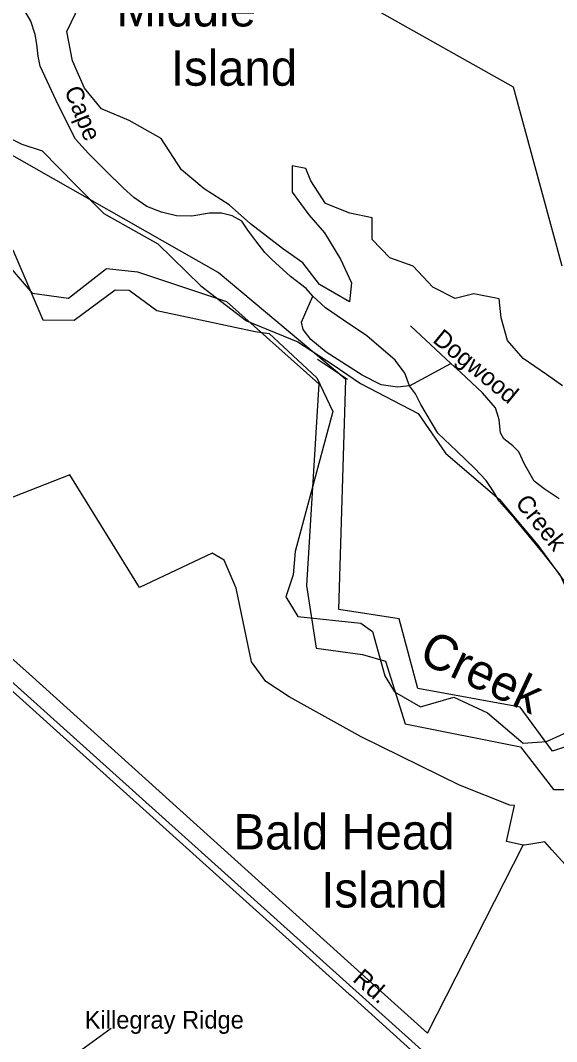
# Model space of a CAD drawing. Extents: x 2104537 to 2336408, y 34176 to 229611.
# Drawn here: x 2310575 to 2312848, y 38337 to 42664 of the extents above; entities that cross this region are included whole.
import ezdxf

# ---------------------------------------------------------------- set-up
doc = ezdxf.new("R2010")
doc.units = 0
for name, color, linetype in [('Exist Boundary Land Use Park State Division NC Parks and Recreation', 7, 'Continuous'), ('Exist Boundary Land Use Reserve Division NC Coastal Management', 7, 'Continuous'), ('Exist Boundary Political City Limit New', 7, 'Continuous'), ('Exist Hydrographic Creek Single Shore', 7, 'Continuous'), ('Exist Hydrographic Island Label', 7, 'Continuous'), ('Exist Road Non-System Type 51', 7, 'Continuous'), ('Exist Road Non-System Type 51 Label', 7, 'Continuous'), ('Map Preparation Boundary City Limit Buffer Line', 7, 'Continuous'), ('Old_Level_32', 7, 'Continuous')]:
    doc.layers.add(name, color=color, linetype=linetype)

msp = doc.modelspace()

# ---------------------------------------------------------------- linework, layer by layer
at = {"layer": 'Exist Boundary Land Use Park State Division NC Parks and Recreation'}
msp.add_line((2310784, 40738.6), (2310473.8, 40617.6), dxfattribs=at)
for points in [[(2312639.3, 41307.8), (2312612.5, 41403.8), (2312604.5, 41483.8), (2312497.4, 41504.8), (2312418.3, 41484.8), (2312323.3, 41533.8), (2312240.3, 41621.8), (2312141.5, 41657.8), (2312066.4, 41734.8), (2312066.4, 41826.8), (2311971.5, 41846.8), (2311868.3, 41887.8), (2311805.6, 41983.8), (2311785.3, 42035.8), (2311726.4, 42047.8), (2311726.4, 41935.8), (2311797.6, 41839.8), (2311864.4, 41763.8), (2311931.3, 41651.8), (2311978.4, 41551.8), (2311970.4, 41471.8), (2311843.3, 41544.8), (2311772.2, 41636.8), (2311685.4, 41696.8), (2311550.3, 41801.8), (2311459.5, 41881.8), (2311353.4, 41950.8), (2311258.3, 42030.8), (2311171.1, 42162.8), (2311036.4, 42239.8), (2310918.3, 42288.8), (2310847.2, 42376.8), (2310796.3, 42492.8), (2310772.3, 42616.8), (2310864.6, 42811.8)], [(2309964.4, 42781.8), (2310118.4, 42604.8), (2310192.4, 42440.8), (2310275.3, 42388.8), (2310347.2, 42371.8), (2310422.3, 42275.8), (2310501.2, 42179.8), (2310580.6, 42138.8), (2310667.3, 42110.8), (2310809.4, 41965.8), (2310928.2, 41845.8), (2311157.4, 41716.8), (2311339.3, 41539.8), (2311533.3, 41390.8), (2311751.4, 41301.8), (2311901.3, 41204.8), (2312016.2, 41124.8), (2312261.4, 40998.8), (2312376.4, 40830.8), (2312605.3, 40633.8), (2312767.5, 40440.8), (2312905.5, 40252.8)], [(2312873.3, 41114.8), (2312805.4, 41162.8), (2312706.2, 41231.8), (2312639.3, 41307.8)], [(2312705.3, 39169.9), (2312635.2, 39185.5), (2312668.8, 39337), (2312648.8, 39338.8), (2312435.5, 39423), (2312019, 39627.8), (2311714.7, 39797.5), (2311615.7, 39862.8), (2311555, 39946.6), (2311489.8, 40257.5), (2311438.5, 40377.5), (2311388.1, 40407.1), (2311079.3, 40261.3), (2310784, 40738.6)], [(2312884.2, 39087.8), (2312827.8, 39150.2), (2312797.4, 39183.8), (2312729.3, 39172), (2312710.5, 39168.8), (2312705.3, 39169.9)]]:
    msp.add_lwpolyline(points, dxfattribs=at)
at = {"layer": 'Exist Boundary Land Use Reserve Division NC Coastal Management'}
for points in [[(2312705.3, 39169.9), (2312635.2, 39185.5), (2312668.8, 39337), (2312648.8, 39338.8), (2312435.5, 39423), (2312019, 39627.8), (2311714.7, 39797.5), (2311615.7, 39862.8), (2311555, 39946.6), (2311489.8, 40257.5), (2311438.5, 40377.5), (2311388.1, 40407.1), (2311079.3, 40261.3), (2310784, 40738.6)], [(2307970.1, 40507.6), (2307983.2, 40521.6), (2308644.3, 40057.1), (2308823.9, 40357.8), (2309346.2, 40215.6), (2309426, 40306.1), (2309677.5, 40587.7), (2310000.1, 40302.2), (2310341.7, 40000), (2310542.5, 39819.8), (2310756.5, 39627.7), (2311968.2, 38538.6), (2311974.3, 38533.3), (2313149.3, 37469.4)], [(2310473.8, 40617.6), (2310464.9, 40611.6), (2310370.2, 40547.1), (2310344.6, 40529.7), (2310264.8, 40475.2), (2310191.4, 40426.2), (2310108.6, 40368.1), (2310094.2, 40359.3), (2310495.1, 40000), (2310611.8, 39894.8), (2312033.6, 38612.4), (2312035, 38611.2), (2312300.8, 38372.3), (2312705.3, 39169.9)]]:
    msp.add_lwpolyline(points, dxfattribs=at)
at = {"layer": 'Exist Boundary Political City Limit New'}
for points in [[(2312919.5, 39597), (2312830.8, 39567.5), (2312693, 39754.5), (2312259.8, 39833.2), (2312181, 40128.5), (2311925, 40167.9), (2311954.5, 41142.3), (2311413, 41595), (2310477.5, 42126.5), (2310113.2, 42480.8), (2308665.8, 44114.7), (2307897.8, 45305.6), (2307897.8, 45709.1), (2308104.5, 45906), (2308646, 45571.3), (2308971, 44921.7), (2309926.2, 44252.5), (2310763, 43474.9), (2311580.2, 42992.6), (2312663.5, 42382.4), (2312870.2, 41624.5)], [(2310367, 41808.2), (2310625.2, 41508.2), (2310778.8, 41487.2), (2310939.5, 41612.8), (2311072, 41598.9), (2311449, 41473.3), (2311839.8, 41124.4), (2311787.5, 40269.7), (2311829.2, 40004.6), (2312024.8, 39976.7), (2312122.5, 39948.7), (2312206.2, 39683.6), (2312695, 39585.9), (2312834.5, 39404.5), (2312974, 39404.5)]]:
    msp.add_lwpolyline(points, dxfattribs=at)
at = {"layer": 'Exist Hydrographic Creek Single Shore'}
msp.add_lwpolyline([(2310542.3, 41692.3), (2310670.4, 41395.4), (2310803.3, 41394.1), (2310977.4, 41522.3), (2311035.4, 41521.4), (2311153.3, 41434.1), (2311570.4, 41345.5), (2311629.4, 41337.9), (2311831.4, 41148.9), (2311899.3, 41007.2), (2311739.3, 40413.4), (2311731.4, 40314.6), (2311699.4, 40221.4), (2311750.4, 40138.1), (2312017.4, 40109.2), (2312067.4, 40075.1), (2312119.3, 39886.7), (2312161.3, 39819.5), (2312270.4, 39754.8), (2312412.3, 39796.5), (2312554.4, 39729.9), (2312705.3, 39601.3), (2312805.4, 39608.5), (2312979.3, 39687.5)], dxfattribs=at)
at = {"layer": 'Exist Road Non-System Type 51'}
msp.add_line((2309840.9, 40486.5), (2313971.3, 36780.6), dxfattribs=at)
for points in [[(2310658.9, 42469.8), (2310649.8, 42512.4), (2310644.7, 42563.4), (2310637.1, 42604.2), (2310619.3, 42660.2), (2310583.6, 42721.4)], [(2310808.2, 42160.8), (2310736.8, 42303.1), (2310658.9, 42469.8)], [(2312224.3, 41115.2), (2312173.4, 41110.1), (2312104.6, 41120.3), (2312023.1, 41161.1), (2311870.3, 41257.9), (2311806.6, 41311.4), (2311773.5, 41354.7), (2311765.9, 41385.3), (2311781.2, 41418.4), (2311814.3, 41494.9), (2311786.3, 41528), (2311720, 41579), (2311641.1, 41650.3), (2311610.5, 41680.9), (2311572.3, 41729.3), (2311539.2, 41775.2), (2311513.7, 41813.4), (2311473, 41836.4), (2311427.1, 41846.6), (2311376.2, 41846.6), (2311302.3, 41833.8), (2311236.1, 41836.4), (2311172.5, 41851.7), (2311111.3, 41874.6), (2311055.3, 41912.8), (2311012, 41953.6), (2310938.1, 42025.7), (2310864.3, 42099.6), (2310808.2, 42160.8)], [(2312224.3, 41115.2), (2312204, 41168.7), (2312163.2, 41224.8), (2312043.5, 41326.7), (2311944.2, 41393), (2311867.8, 41446.5), (2311814.3, 41494.9)], [(2312398.7, 41209.4), (2312227.8, 41369.3)], [(2311961, 41142), (2311834, 41226.4)], [(2312224.3, 41115.2), (2312398.7, 41209.4)], [(2312857.9, 40637.2), (2312794.5, 40678.6), (2312753.1, 40711.7), (2312711.8, 40783.4), (2312687, 40835.7), (2312662.2, 40860.6), (2312623.6, 40890.9), (2312609.8, 40915.7), (2312604.3, 40970.9), (2312601.5, 40981.9), (2312588.9, 41021.9), (2312533.7, 41085.3), (2312440, 41173.5), (2312398.7, 41209.4)], [(2312344.1, 40914.6), (2312272.7, 41036.2), (2312249.8, 41082.1), (2312224.3, 41115.2)], [(2313530.3, 39945), (2313444.9, 39920.2), (2313392.5, 39914.7), (2313331.9, 39903.7), (2313304.3, 39889.9), (2313252, 39876.1), (2313185.8, 39878.9), (2313144.5, 39898.2), (2313100.4, 39931.3), (2313017.7, 40008.5), (2312970.9, 40063.6), (2312940.5, 40127), (2312896.4, 40240.1), (2312863.4, 40314.6), (2312791.7, 40405.6), (2312670.4, 40551.7), (2312604.3, 40626.2), (2312579.5, 40667.5), (2312549.2, 40714.4), (2312499.6, 40766.8), (2312425.2, 40838.5), (2312344.1, 40914.6)]]:
    msp.add_lwpolyline(points, dxfattribs=at)
at = {"layer": 'Exist Road Non-System Type 51 Label'}
msp.add_lwpolyline([(2310959.3, 38392.3), (2310633.8, 38155.5)], dxfattribs=at)
at = {"layer": 'Map Preparation Boundary City Limit Buffer Line'}
for points in [[(2312919.5, 39597), (2312830.8, 39567.5), (2312693, 39754.5), (2312259.8, 39833.2), (2312181, 40128.5), (2311925, 40167.9), (2311954.5, 41142.3), (2311413, 41595), (2310477.5, 42126.5), (2310113.2, 42480.8), (2308665.8, 44114.7), (2307897.8, 45305.6), (2307897.8, 45709.1), (2308104.5, 45906), (2308646, 45571.3), (2308971, 44921.7), (2309926.2, 44252.5), (2310763, 43474.9), (2311580.2, 42992.6), (2312663.5, 42382.4), (2312870.2, 41624.5)], [(2310367, 41808.2), (2310625.2, 41508.2), (2310778.8, 41487.2), (2310939.5, 41612.8), (2311072, 41598.9), (2311449, 41473.3), (2311839.8, 41124.4), (2311787.5, 40269.7), (2311829.2, 40004.6), (2312024.8, 39976.7), (2312122.5, 39948.7), (2312206.2, 39683.6), (2312695, 39585.9), (2312834.5, 39404.5), (2312974, 39404.5)]]:
    msp.add_lwpolyline(points, dxfattribs=at)

# ---------------------------------------------------------------- texts
at = {"layer": 'Exist Hydrographic Island Label'}
for s, p in [('Middle', (2310982.5, 42638.1)), ('Island', (2311212.8, 42387)), ('Bald Head', (2311478.2, 39151)), ('Island', (2311850.5, 38905))]:
    msp.add_text(s, height=150, dxfattribs=at).set_placement(p)
at = {"layer": 'Exist Road Non-System Type 51 Label'}
for s, rotation, p in [('Cape ', 292.1453, (2310759.8, 42367.8)), ('Dogwood', 320.6639, (2312318.2, 41303.6)), ('Creek', 308.7572, (2312669, 40617.7)), ('Rd.', 318.7073, (2311979.2, 38595.7))]:
    msp.add_text(s, height=75, rotation=rotation, dxfattribs=at).set_placement(p)
msp.add_text('Killegray Ridge', height=75, dxfattribs=at).set_placement((2310847.6, 38392))
at = {"layer": 'Old_Level_32'}
msp.add_text('Creek', height=150, rotation=334.8862, dxfattribs=at).set_placement((2312257.3, 39948.9))

doc.saveas('drawing.dxf')
